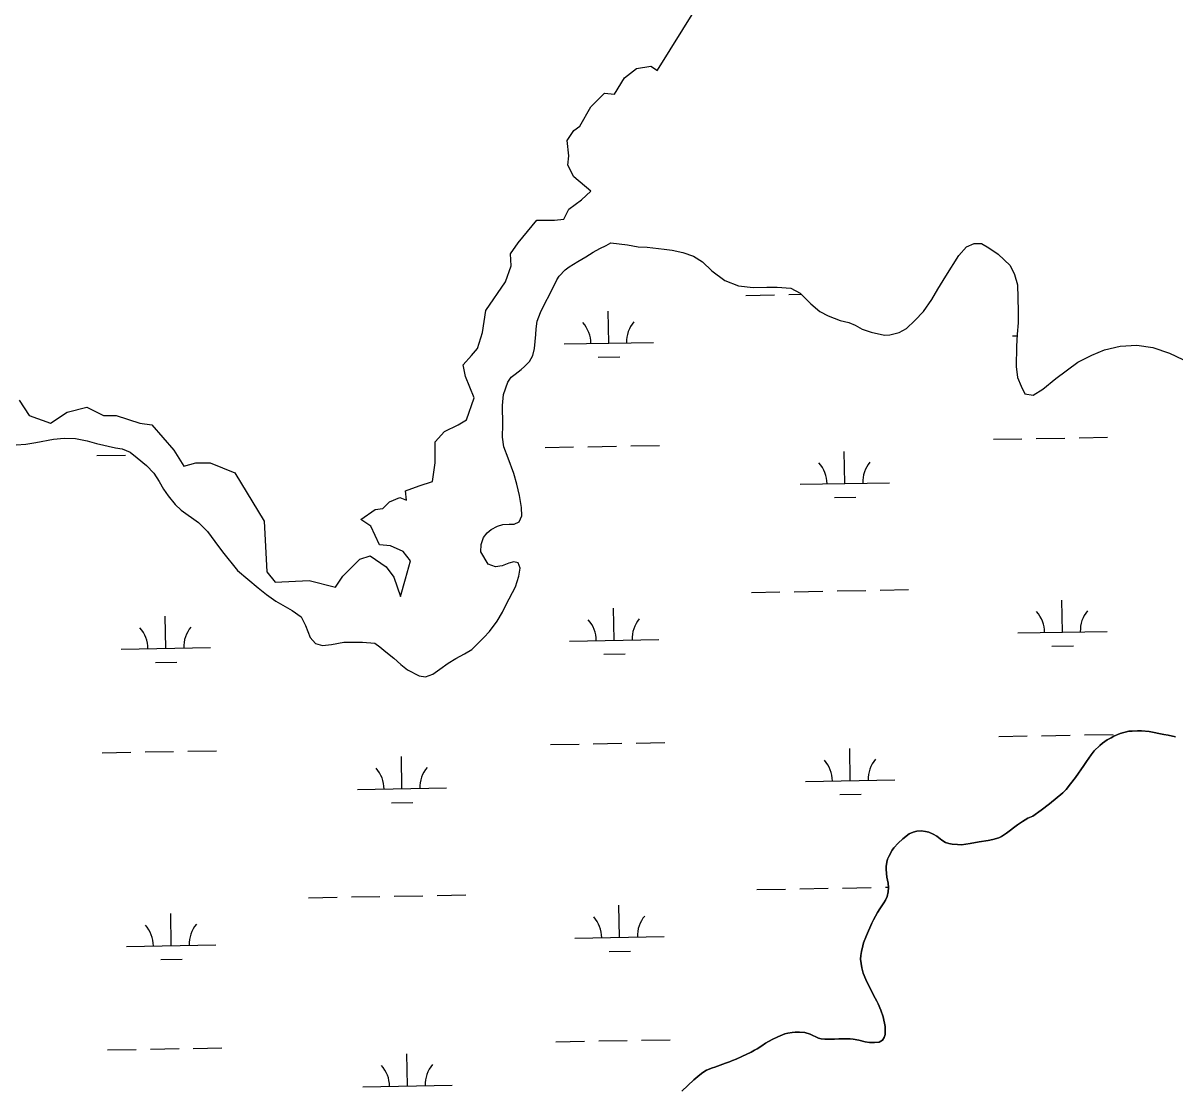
# Model space of a CAD drawing. Extents: x 3957609 to 3995875, y 234277 to 260273.
# Drawn here: x 3972892 to 3974182, y 244584 to 245780 of the extents above; entities that cross this region are included whole.
import ezdxf

# ---------------------------------------------------------------- set-up
doc = ezdxf.new("R2010")
doc.units = 0
for name, color, linetype in [('V-RIVR-EDGE', 7, 'Continuous'), ('V-TOPO-SHOR', 7, 'Continuous'), ('V-WETL-SWMP', 7, 'Continuous')]:
    doc.layers.add(name, color=color, linetype=linetype)

msp = doc.modelspace()

# ---------------------------------------------------------------- linework, layer by layer
at = {"layer": 'V-RIVR-EDGE'}
for points in [[(3973602.787, 245726.972), (3973659.476, 245818.364), (3973682.543, 245871.088), (3973699.019, 245933.698), (3973708.905, 246025.965), (3973682.543, 246111.642), (3973673.893, 246137.798)], [(3972887.89, 245357.586), (3972899.252, 245340.542), (3972922.924, 245332.02), (3972941.861, 245344.33), (3972963.639, 245350.011), (3972982.576, 245340.542), (3972996.779, 245340.542), (3973023.292, 245332.02), (3973036.548, 245330.127), (3973061.166, 245301.721), (3973072.529, 245283.73), (3973085.785, 245287.518), (3973101.881, 245287.518), (3973129.341, 245276.155), (3973162.481, 245222.184), (3973165.321, 245165.372), (3973174.79, 245154.01), (3973212.665, 245155.904), (3973242.017, 245148.329), (3973250.539, 245160.638), (3973269.477, 245179.575), (3973280.839, 245183.363), (3973298.829, 245171.053), (3973307.351, 245159.691), (3973314.926, 245137.913), (3973320.607, 245157.797), (3973326.288, 245177.681), (3973317.767, 245188.097), (3973303.564, 245194.725), (3973291.254, 245195.672), (3973281.786, 245216.503), (3973270.423, 245224.078), (3973286.52, 245235.44), (3973295.042, 245236.387), (3973302.617, 245243.962), (3973313.979, 245248.696), (3973321.554, 245245.856), (3973320.607, 245256.271), (3973335.757, 245261.952), (3973350.907, 245266.687), (3973353.748, 245287.518), (3973353.748, 245311.189), (3973364.163, 245322.552), (3973379.313, 245330.127), (3973388.782, 245335.808), (3973397.303, 245360.426), (3973387.835, 245384.098), (3973384.994, 245397.354), (3973394.463, 245407.77), (3973401.091, 245415.345), (3973406.772, 245433.335), (3973410.559, 245457.953), (3973432.337, 245490.147), (3973438.965, 245508.137), (3973438.019, 245521.393), (3973446.54, 245533.703), (3973467.371, 245559.268), (3973487.256, 245559.268), (3973497.671, 245560.215), (3973503.352, 245571.577), (3973517.555, 245581.993), (3973527.971, 245591.461), (3973509.033, 245607.558), (3973502.405, 245620.814), (3973503.352, 245631.23), (3973501.459, 245648.273), (3973509.033, 245659.636), (3973515.661, 245664.37), (3973527.971, 245686.148), (3973543.121, 245701.298), (3973554.483, 245700.351), (3973565.845, 245718.341), (3973579.101, 245728.757), (3973595.198, 245731.597), (3973602.773, 245726.863)]]:
    msp.add_lwpolyline(points, dxfattribs=at)
at = {"layer": 'V-TOPO-SHOR'}
for points in [[(3973550.514, 245533.813), (3973568.966, 245531.491), (3973581.039, 245529.298), (3973590.966, 245528.843), (3973610.023, 245526.705), (3973619.007, 245525.488), (3973631.074, 245522.828), (3973642.967, 245518.933), (3973652.803, 245512.426), (3973663.522, 245502.493), (3973677.799, 245491.733), (3973693.384, 245485.61), (3973709.658, 245483.975), (3973725.18, 245484.217), (3973736.661, 245484.049), (3973752.01, 245483.052), (3973762.173, 245477.473), (3973774.256, 245465.347), (3973784.377, 245456.975), (3973793.771, 245452.027), (3973807.198, 245446.71), (3973816.942, 245444.551), (3973823.725, 245441.504), (3973831.733, 245437.043), (3973841.615, 245433.64), (3973856.622, 245430.473), (3973862.834, 245430.695), (3973873.115, 245433.339), (3973881.251, 245438.031), (3973890.844, 245446.737), (3973900.462, 245456.995), (3973909.655, 245470.362), (3973916.5, 245482.058), (3973925.243, 245496.366), (3973939.855, 245519.43), (3973948.381, 245529.396), (3973957.126, 245533.148), (3973965.197, 245533.185), (3973973.504, 245528.1), (3973983.957, 245521.274), (3973997.273, 245508.51), (3974002.247, 245498.35), (3974005.647, 245486.66), (3974006.462, 245457.319), (3974006.27, 245444.13), (3974005.153, 245431.42), (3974004.646, 245417.772), (3974004.164, 245395.274), (3974005.694, 245383.148), (3974009.743, 245373.467), (3974013.964, 245364.714), (3974023.098, 245363.34), (3974034.059, 245370.01), (3974048.51, 245381.905), (3974073.299, 245400.323), (3974088.929, 245408.011), (3974103.138, 245414.012), (3974120.581, 245418.259), (3974139.216, 245419.074), (3974157.029, 245416.799), (3974175.715, 245410.319), (3974190.663, 245403.118)], [(3973852.686, 244674.749), (3973849.694, 244681.911), (3973848.191, 244685.03), (3973846.227, 244688.309), (3973837.349, 244705.772), (3973835.847, 244709.045), (3973833.011, 244716.207), (3973831.397, 244722.267), (3973829.99, 244732.038), (3973830.201, 244735.904), (3973831.045, 244740.691), (3973832.372, 244746.708), (3973833.351, 244750.253), (3973836.564, 244758.41), (3973842.493, 244772.252), (3973844.248, 244775.943), (3973848.856, 244784.08), (3973851.392, 244788.221), (3973856.137, 244795.116), (3973857.726, 244798.035), (3973859.643, 244802.186), (3973860.958, 244807.429), (3973861.183, 244812.223), (3973860.786, 244816.872), (3973859.494, 244823.858), (3973858.689, 244832.382), (3973858.584, 244835.787), (3973859.428, 244840.574), (3973860.251, 244843.967), (3973861.531, 244846.89), (3973865.193, 244853.955), (3973867.088, 244856.405), (3973872.119, 244861.904), (3973877.299, 244866.782), (3973884.496, 244872.094), (3973888.858, 244874.044), (3973893.05, 244875.066), (3973897.699, 244875.463), (3973902.491, 244874.929), (3973906.348, 244874.099), (3973911.115, 244872.019), (3973915.412, 244869.479), (3973921.079, 244865.217), (3973925.064, 244862.684), (3973928.761, 244861.392), (3973932.619, 244860.56), (3973938.495, 244860.167), (3973942.982, 244860.101), (3973952.444, 244861.512), (3973962.533, 244863.376), (3973972.77, 244864.931), (3973977.893, 244865.94), (3973984.731, 244867.853), (3973987.537, 244869.205), (3973993.47, 244872.834), (3974005.68, 244882.253), (3974011.154, 244886.199), (3974017.241, 244889.668), (3974022.848, 244892.064), (3974032.232, 244898.739), (3974041.311, 244905.727), (3974056.351, 244918.199), (3974060.122, 244922.014), (3974064.855, 244928.292), (3974070.372, 244935.177), (3974079.703, 244948.817), (3974083.016, 244953.257), (3974087.921, 244960.615), (3974091.546, 244965.051), (3974097.672, 244971.152), (3974100.805, 244973.739), (3974105.966, 244977.378), (3974110.333, 244979.637), (3974113.454, 244981.449), (3974120.462, 244984.444), (3974130.407, 244987.083), (3974134.124, 244987.339), (3974139.855, 244987.567), (3974144.497, 244987.499), (3974153.156, 244986.909), (3974169.514, 244983.422), (3974174.302, 244982.731), (3974182.633, 244980.909)], [(3973629.882, 244584.189), (3973643.223, 244596.997), (3973649.961, 244602.625), (3973653.244, 244604.898), (3973657.616, 244607.622), (3973664.002, 244610.315), (3973666.955, 244611.046), (3973678.629, 244615.675), (3973683.136, 244617.002), (3973686.409, 244618.503), (3973690.767, 244620.141), (3973696.997, 244622.836), (3973707.284, 244627.797), (3973711.343, 244630.213), (3973714.149, 244631.565), (3973719.464, 244635.049), (3973723.531, 244638.086), (3973730.865, 244642.157), (3973737.255, 244645.16), (3973745.195, 244648.295), (3973748.457, 244649.176), (3973753.421, 244650.034), (3973756.676, 244650.294), (3973761.628, 244650.222), (3973767.35, 244649.831), (3973773.514, 244648.039), (3973782.89, 244643.568), (3973785.821, 244642.751), (3973789.995, 244642.383), (3973800.671, 244642.227), (3973805.475, 244642.62), (3973818.169, 244642.747), (3973821.724, 244642.385), (3973827.897, 244641.211), (3973834.993, 244639.56), (3973839.779, 244638.719), (3973845.504, 244638.479), (3973850.931, 244639.175), (3973854.367, 244641.447), (3973856.422, 244644.203), (3973857.4, 244647.748), (3973857.624, 244652.389), (3973857.53, 244656.569), (3973855.209, 244667.438), (3973852.686, 244674.749)]]:
    msp.add_lwpolyline(points, dxfattribs=at)
at = {"layer": 'V-WETL-SWMP'}
for p, q in [((3973701.671, 245475.026), (3973733.666, 245475.608)), ((3973749.663, 245475.899), (3973763.489, 245476.15)), ((3973548.027, 245421.482), (3973547.373, 245457.476)), ((3973498.036, 245420.573), (3973598.019, 245422.391)), ((3973999.861, 245429.698), (3974005.093, 245429.793)), ((3973536.31, 245405.835), (3973560.306, 245406.272)), ((3973978.555, 245313.859), (3974010.55, 245314.441)), ((3974026.547, 245314.732), (3974058.542, 245315.313)), ((3974074.539, 245315.604), (3974106.534, 245316.186)), ((3973476.73, 245304.734), (3973508.725, 245305.316)), ((3973524.722, 245305.607), (3973556.717, 245306.189)), ((3973572.714, 245306.48), (3973604.709, 245307.061)), ((3972974.905, 245295.61), (3973006.9, 245296.191)), ((3973812.363, 245264.399), (3973811.708, 245300.394)), ((3973762.371, 245263.49), (3973862.355, 245265.308)), ((3973800.645, 245248.753), (3973824.641, 245249.189)), ((3973707.719, 245142.406), (3973739.714, 245142.988)), ((3973755.711, 245143.279), (3973787.706, 245143.86)), ((3973803.703, 245144.151), (3973835.698, 245144.733)), ((3973851.696, 245145.024), (3973883.69, 245145.606)), ((3974055.9, 245097.986), (3974055.246, 245133.981)), ((3973554.075, 245088.862), (3973553.421, 245124.856)), ((3973052.25, 245079.737), (3973051.596, 245115.731)), ((3974005.909, 245097.077), (3974105.892, 245098.896)), ((3973504.084, 245087.953), (3973604.067, 245089.771)), ((3974044.183, 245082.34), (3974068.179, 245082.776)), ((3973002.259, 245078.828), (3973102.242, 245080.646)), ((3973542.358, 245073.215), (3973566.354, 245073.651)), ((3973040.533, 245064.09), (3973064.529, 245064.527)), ((3973984.603, 244981.239), (3974016.598, 244981.821)), ((3974032.595, 244982.112), (3974064.59, 244982.693)), ((3974080.587, 244982.984), (3974112.582, 244983.566)), ((3973482.778, 244972.114), (3973514.773, 244972.696)), ((3973530.77, 244972.987), (3973562.765, 244973.569)), ((3973578.762, 244973.86), (3973610.757, 244974.441)), ((3973818.411, 244931.779), (3973817.756, 244967.774)), ((3972980.953, 244962.99), (3973012.948, 244963.571)), ((3973028.945, 244963.862), (3973060.94, 244964.444)), ((3973076.937, 244964.735), (3973108.932, 244965.317)), ((3973316.586, 244922.655), (3973315.931, 244958.649)), ((3973768.419, 244930.87), (3973868.403, 244932.688)), ((3973266.594, 244921.746), (3973366.578, 244923.564)), ((3973806.693, 244916.133), (3973830.689, 244916.569)), ((3973304.868, 244907.008), (3973328.864, 244907.444)), ((3973809.752, 244811.531), (3973841.746, 244812.113)), ((3973857.744, 244812.404), (3973861.162, 244812.466)), ((3973211.942, 244800.661), (3973243.937, 244801.243)), ((3973259.934, 244801.534), (3973291.929, 244802.116)), ((3973307.926, 244802.406), (3973339.921, 244802.988)), ((3973355.919, 244803.279), (3973387.913, 244803.861)), ((3973713.767, 244809.786), (3973745.762, 244810.368)), ((3973761.759, 244810.659), (3973793.754, 244811.24)), ((3973560.123, 244756.242), (3973559.469, 244792.236)), ((3973058.298, 244747.117), (3973057.644, 244783.111)), ((3973008.307, 244746.208), (3973108.29, 244748.026)), ((3973510.132, 244755.333), (3973610.115, 244757.151)), ((3973548.406, 244740.595), (3973572.402, 244741.031)), ((3973046.581, 244731.47), (3973070.577, 244731.907)), ((3972987.001, 244630.37), (3973018.996, 244630.951)), ((3973034.993, 244631.242), (3973066.988, 244631.824)), ((3973082.985, 244632.115), (3973114.98, 244632.697)), ((3973488.826, 244639.494), (3973520.821, 244640.076)), ((3973536.818, 244640.367), (3973568.813, 244640.949)), ((3973584.81, 244641.24), (3973616.805, 244641.821)), ((3973322.634, 244590.035), (3973321.979, 244626.029)), ((3973272.642, 244589.126), (3973372.626, 244590.944))]:
    msp.add_line(p, q, dxfattribs=at)
for points in [[(3973286.249, 245085.541), (3973291.933, 245081.579), (3973298.371, 245076.053), (3973307.269, 245068.94), (3973315.389, 245061.684), (3973322.906, 245055.677), (3973335.694, 245049.284), (3973342.816, 245048.094), (3973351.239, 245051.076), (3973358.77, 245056.708), (3973368.332, 245063.243), (3973376.944, 245068.549), (3973386.486, 245073.687), (3973394.626, 245078.535), (3973408.011, 245091.842), (3973414.631, 245098.885), (3973423.021, 245110.247), (3973429.064, 245120.247), (3973433.224, 245128.877), (3973443.6, 245148.747), (3973447.342, 245160.642), (3973449.025, 245169.619), (3973446.628, 245175.551), (3973441.831, 245176.552), (3973436.07, 245175.238), (3973428.575, 245172.088), (3973421.109, 245170.955), (3973413.084, 245174.02), (3973404.906, 245187.951), (3973405.178, 245196.017), (3973407.931, 245203.892), (3973411.887, 245209.111), (3973416.445, 245213.08), (3973423.481, 245216.702), (3973429.561, 245218.631), (3973436.703, 245218.838), (3973442.289, 245218.757), (3973447.603, 245221.318), (3973450.652, 245228.257), (3973450.477, 245237.572), (3973448.033, 245250.953), (3973445.268, 245263.564), (3973441.875, 245275.718), (3973435.291, 245292.575), (3973430.668, 245305.523), (3973428.962, 245316.256), (3973429.324, 245330.528), (3973429.012, 245351.794), (3973430.277, 245364.036), (3973435.134, 245377.933), (3973438.837, 245383.584), (3973443.219, 245386.695), (3973450.032, 245391.939), (3973453.797, 245395.292), (3973459.302, 245401.097), (3973463.116, 245407.778), (3973464.933, 245415.573), (3973466.555, 245431.269), (3973466.955, 245437.535), (3973468.011, 245446.27), (3973471.712, 245455.818), (3973474.989, 245462.817), (3973483.67, 245479.417), (3973489.744, 245492.416), (3973492.591, 245496.479), (3973499.198, 245503.584), (3973503.741, 245507.08), (3973513.429, 245513.057), (3973522.486, 245518.191), (3973530.694, 245523.492), (3973538.106, 245527.334), (3973545.278, 245530.637), (3973550.513, 245533.813), (3973568.967, 245531.491), (3973581.04, 245529.298), (3973590.966, 245528.844), (3973610.023, 245526.704), (3973619.007, 245525.488), (3973631.073, 245522.829), (3973642.966, 245518.932), (3973652.804, 245512.426), (3973663.523, 245502.494), (3973677.8, 245491.733), (3973693.385, 245485.609), (3973709.657, 245483.976), (3973725.179, 245484.217), (3973736.661, 245484.05), (3973752.011, 245483.051), (3973762.172, 245477.472), (3973774.256, 245465.346), (3973784.377, 245456.974), (3973793.772, 245452.027), (3973807.197, 245446.711), (3973816.942, 245444.551), (3973823.726, 245441.504), (3973831.732, 245437.043), (3973841.615, 245433.64), (3973856.622, 245430.473), (3973862.833, 245430.694), (3973873.114, 245433.338), (3973881.252, 245438.031)], [(3973881.252, 245438.031), (3973890.845, 245446.737), (3973900.461, 245456.995), (3973909.656, 245470.363), (3973916.499, 245482.059), (3973925.243, 245496.365), (3973939.855, 245519.431), (3973948.38, 245529.395), (3973957.126, 245533.147), (3973965.196, 245533.185), (3973973.503, 245528.099), (3973983.957, 245521.274), (3973997.273, 245508.51), (3974002.247, 245498.35), (3974005.646, 245486.661), (3974006.462, 245457.318), (3974006.27, 245444.13), (3974005.154, 245431.42), (3974004.646, 245417.771), (3974004.164, 245395.275), (3974005.695, 245383.148), (3974009.744, 245373.467), (3974013.963, 245364.715), (3974023.099, 245363.341), (3974034.059, 245370.01), (3974048.51, 245381.905), (3974073.298, 245400.323), (3974088.928, 245408.011), (3974103.138, 245414.012), (3974120.581, 245418.259), (3974139.216, 245419.075), (3974157.03, 245416.799), (3974175.714, 245410.32), (3974190.663, 245403.119)], [(3972884.733, 245307.554), (3972895.61, 245308.483), (3972906.811, 245310.338), (3972926.572, 245313.93), (3972938.387, 245315.311), (3972951.261, 245314.813), (3972964.103, 245312.144), (3972974.456, 245309.045), (3972995.957, 245304.232), (3973003.239, 245303.35), (3973012.181, 245299.341), (3973020.162, 245293.172), (3973030.589, 245284.485), (3973038.843, 245275.83), (3973044.762, 245266.588), (3973049.603, 245257.982), (3973054.772, 245250.613), (3973062.546, 245240.878), (3973069.435, 245234.415), (3973088.634, 245220.634), (3973099.043, 245210.706), (3973106.951, 245199.573), (3973115.782, 245187.805), (3973132.552, 245167.076), (3973143.891, 245157.134), (3973155.393, 245147.656), (3973164.905, 245140.068), (3973175.195, 245132.625), (3973193.822, 245122.267), (3973203.649, 245114.985), (3973208.479, 245105.604), (3973213.716, 245092.181), (3973219.823, 245085.264), (3973227.549, 245082.979), (3973237.652, 245084.074), (3973251.347, 245086.669), (3973272.3, 245086.83), (3973286.249, 245085.541)], [(3974182.633, 244980.908), (3974174.301, 244982.732), (3974169.513, 244983.421), (3974153.157, 244986.909), (3974144.498, 244987.499), (3974139.855, 244987.566), (3974134.125, 244987.34), (3974130.407, 244987.084), (3974120.463, 244984.443), (3974113.454, 244981.449), (3974110.332, 244979.637), (3974105.966, 244977.379), (3974100.805, 244973.739), (3974097.672, 244971.153), (3974091.547, 244965.051), (3974087.922, 244960.615), (3974083.017, 244953.257), (3974079.703, 244948.816), (3974070.372, 244935.176), (3974064.855, 244928.291), (3974060.121, 244922.014), (3974056.351, 244918.2), (3974041.311, 244905.726), (3974032.232, 244898.738), (3974022.848, 244892.064), (3974017.241, 244889.669), (3974011.155, 244886.198), (3974005.68, 244882.253), (3973993.47, 244872.834), (3973987.536, 244869.205), (3973984.73, 244867.853), (3973977.892, 244865.94), (3973972.77, 244864.931), (3973962.532, 244863.377), (3973952.444, 244861.512), (3973942.982, 244860.101), (3973938.495, 244860.166), (3973932.619, 244860.561), (3973928.761, 244861.391), (3973925.065, 244862.683), (3973921.078, 244865.218), (3973915.413, 244869.479), (3973911.116, 244872.018), (3973906.348, 244874.099), (3973902.491, 244874.929), (3973897.7, 244875.463), (3973893.051, 244875.066), (3973888.857, 244874.044), (3973884.495, 244872.095), (3973877.298, 244866.782), (3973872.12, 244861.904), (3973867.087, 244856.405), (3973865.194, 244853.956), (3973861.531, 244846.89), (3973860.251, 244843.968), (3973859.427, 244840.574), (3973858.584, 244835.788), (3973858.689, 244832.382), (3973859.494, 244823.857), (3973860.786, 244816.873), (3973861.183, 244812.224), (3973860.958, 244807.429), (3973859.644, 244802.186), (3973857.726, 244798.035), (3973856.136, 244795.117), (3973851.392, 244788.221), (3973848.856, 244784.079), (3973844.249, 244775.942), (3973842.493, 244772.253), (3973836.565, 244758.409), (3973833.351, 244750.252)], [(3973833.351, 244750.252), (3973832.371, 244746.707), (3973831.045, 244740.69), (3973830.202, 244735.904), (3973829.991, 244732.037), (3973831.397, 244722.266), (3973833.011, 244716.206), (3973835.848, 244709.045), (3973837.348, 244705.773), (3973846.227, 244688.309), (3973848.191, 244685.03), (3973849.694, 244681.912), (3973852.685, 244674.749), (3973855.21, 244667.438), (3973857.529, 244656.569), (3973857.623, 244652.389), (3973857.401, 244647.749), (3973856.421, 244644.203), (3973854.368, 244641.447), (3973850.93, 244639.175), (3973845.503, 244638.48), (3973839.78, 244638.718), (3973834.994, 244639.561), (3973827.898, 244641.212), (3973821.724, 244642.385), (3973818.169, 244642.747), (3973805.475, 244642.621), (3973800.671, 244642.227), (3973789.994, 244642.382), (3973785.82, 244642.752), (3973782.891, 244643.569), (3973773.515, 244648.039), (3973767.349, 244649.831), (3973761.628, 244650.223), (3973756.676, 244650.295), (3973753.422, 244650.033), (3973748.457, 244649.176), (3973745.194, 244648.295), (3973737.254, 244645.16), (3973730.865, 244642.157), (3973723.531, 244638.085), (3973719.463, 244635.048), (3973714.15, 244631.565), (3973711.344, 244630.213), (3973707.285, 244627.796), (3973696.997, 244622.837), (3973690.767, 244620.142), (3973686.409, 244618.503), (3973683.137, 244617.002), (3973678.629, 244615.675), (3973666.954, 244611.046), (3973664.002, 244610.315), (3973657.617, 244607.622), (3973653.244, 244604.899), (3973649.96, 244602.625), (3973643.223, 244596.996), (3973629.881, 244584.189)]]:
    msp.add_lwpolyline(points, dxfattribs=at)
for centre, start, end in [((3973492.785, 245420.952), 0.269879, 41.813537), ((3973603.252, 245422.961), 140.269876, 181.813534), ((3973757.12, 245263.87), 0.269879, 41.813537), ((3973867.588, 245265.879), 140.269876, 181.813534), ((3974000.658, 245097.457), 0.269879, 41.813537), ((3974111.126, 245099.466), 140.269876, 181.813534), ((3973498.833, 245088.332), 0.269879, 41.813537), ((3973609.301, 245090.341), 140.269876, 181.813534), ((3972997.008, 245079.207), 0.269879, 41.813537), ((3973107.476, 245081.216), 140.269876, 181.813534), ((3973763.168, 244931.25), 0.269879, 41.813537), ((3973873.636, 244933.258), 140.269876, 181.813534), ((3973261.343, 244922.125), 0.269879, 41.813537), ((3973371.811, 244924.134), 140.269876, 181.813534), ((3973504.881, 244755.712), 0.269879, 41.813537), ((3973615.349, 244757.721), 140.269876, 181.813534), ((3973003.056, 244746.587), 0.269879, 41.813537), ((3973113.524, 244748.596), 140.269876, 181.813534), ((3973267.391, 244589.505), 0.269879, 41.813537), ((3973377.859, 244591.514), 140.269876, 181.813534)]:
    msp.add_arc(centre, 35.246, start, end, dxfattribs=at)

doc.saveas('drawing.dxf')
